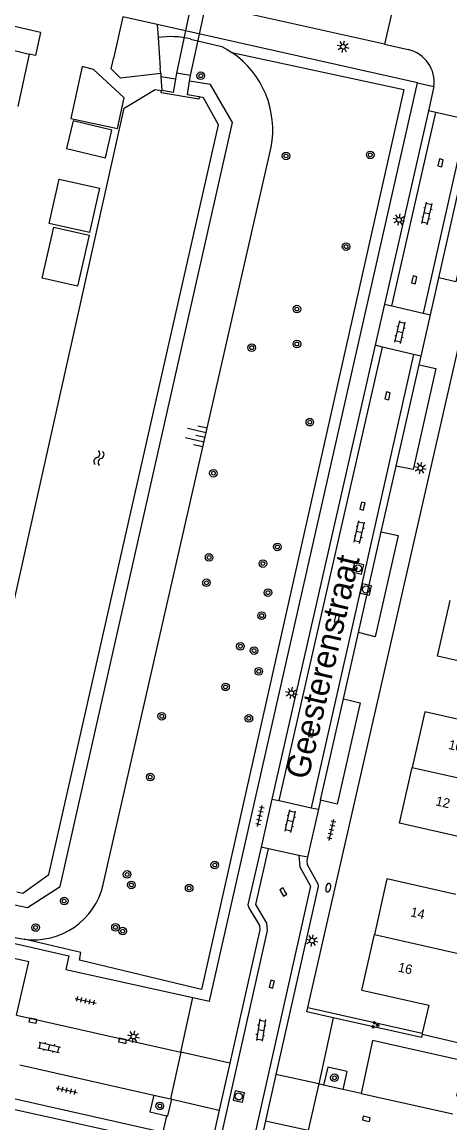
# Model space of a CAD drawing. Extents: x 128000 to 131008, y 398996 to 402500.
# Drawn here: x 128722.1 to 128767.1, y 399058.4 to 399174.2 of the extents above; entities that cross this region are included whole.
import ezdxf

# ---------------------------------------------------------------- set-up
doc = ezdxf.new("R2010")
doc.units = 0
for name, color, linetype in [('gg-afsc-erfafscheiding', 7, 'Continuous'), ('gg-anno-huisnummerreeks BGT', 7, 'Continuous'), ('gg-anno-openbare ruimte label', 7, 'Continuous'), ('gg-bbg-bijgebouw', 7, 'Continuous'), ('gg-bbg-gedigitaliseerde bebouwing', 7, 'Continuous'), ('gg-bbg-hoofdgebouw', 7, 'Continuous'), ('gg-bbg-luifel en loopbrug', 7, 'Continuous'), ('gg-bbg-tussenscheiding', 7, 'Continuous'), ('gg-knt-BGT kruinlijn', 7, 'Continuous'), ('gg-knt-verharding', 7, 'Continuous'), ('gg-knt-verharding nz', 7, 'Continuous'), ('gg-kntw-beschoeiing', 7, 'Continuous'), ('gg-kwrk-duiker nz vlak', 7, 'Continuous'), ('gg-kwrk-uitstroombak niveau min 01', 7, 'Continuous'), ('gt-grn-groengrens', 7, 'Continuous'), ('gt-grn-weggrens', 7, 'Continuous'), ('gt-symb-boom', 7, 'Continuous'), ('gt-symb-brandkraan', 7, 'Continuous'), ('gt-symb-groenvak', 7, 'Continuous'), ('gt-symb-klinker verharding', 7, 'Continuous'), ('gt-symb-kolk', 7, 'Continuous'), ('gt-symb-lichtmast', 7, 'Continuous'), ('gt-symb-rioolschacht', 7, 'Continuous'), ('gt-symb-talud symbool', 7, 'Continuous'), ('gt-symb-tegel verharding', 7, 'Continuous'), ('gt-symb-watersymbool', 7, 'Continuous')]:
    doc.layers.add(name, color=color, linetype=linetype)

# ---------------------------------------------------------------- blocks, each defined once
blk = doc.blocks.new('gt0-KOLK')
at = {"layer": 'gt-symb-kolk'}
blk.add_lwpolyline([(0, 0), (0.38, 0), (0.38, 0.4), (-0.38, 0.4), (-0.38, 0), (0, 0)], dxfattribs=at)
blk = doc.blocks.new('gt0-TEG1')
at = {"layer": 'gt-symb-tegel verharding'}
for p, q in [((-1.13, 0), (1.12, 0)), ((-0.9, -0.25), (-0.9, 0.25)), ((-0.45, -0.25), (-0.45, 0.25)), ((0, -0.25), (0, 0.25)), ((0.45, -0.25), (0.45, 0.25)), ((0.9, -0.25), (0.9, 0.25))]:
    blk.add_line(p, q, dxfattribs=at)
blk = doc.blocks.new('gt0-BOOM')
at = {"layer": 'gt-symb-boom'}
for radius in [0.4, 0.2]:
    blk.add_circle((0, 0), radius, dxfattribs=at)
blk = doc.blocks.new('gt0-KL1')
at = {"layer": 'gt-symb-klinker verharding'}
for p, q in [((-1.15, 0.3), (1.15, 0.3)), ((-1, -0.3), (-1, 0.3)), ((-0.5, 0.3), (-0.5, 0.45)), ((0, -0.3), (0, 0.3)), ((0.5, 0.3), (0.5, 0.45)), ((1, -0.3), (1, 0.3)), ((-1.15, -0.3), (1.15, -0.3)), ((-0.5, -0.45), (-0.5, -0.3)), ((0.5, -0.45), (0.5, -0.3))]:
    blk.add_line(p, q, dxfattribs=at)
blk = doc.blocks.new('gt0-LMAST')
at = {"layer": 'gt-symb-lichtmast'}
for p, q in [((-0.18, 0.17), (-0.45, 0.44)), ((-0.01, 0.25), (-0.01, 0.62)), ((0.17, 0.17), (0.44, 0.44)), ((-0.26, 0), (-0.63, 0)), ((-0.18, -0.18), (-0.45, -0.45)), ((-0.01, -0.25), (-0.01, -0.63)), ((0.44, -0.45), (0.17, -0.18)), ((0.24, 0), (0.62, 0))]:
    blk.add_line(p, q, dxfattribs=at)
blk.add_circle((-0.01, 0), 0.25, dxfattribs=at)
blk = doc.blocks.new('gt0-BR')
at = {"layer": 'gt-symb-brandkraan'}
for centre, radius, start, end in [((-0.24, 0), 0.206, 107.5669, 252.4331), ((0.6, -2.66), 3, 106.892, 107.5669), ((0, -0.69), 0.938, 73.108, 106.892), ((-0.6, -2.66), 3, 72.4331, 73.108), ((0.24, 0), 0.206, 287.567, 72.4331), ((0.6, 2.66), 3, 252.4331, 253.108), ((0, 0.69), 0.938, 253.108, 286.8921), ((-0.6, 2.66), 3, 286.8921, 287.567)]:
    blk.add_arc(centre, radius, start, end, dxfattribs=at)
blk = doc.blocks.new('gt0-GRVAK')
at = {"layer": 'gt-symb-groenvak'}
for p, q in [((-0.11, 0.19), (-0.23, 0.24)), ((-0.18, 0.15), (0.09, 0.15)), ((-0.09, 0.21), (-0.16, 0.32)), ((-0.05, 0.21), (-0.05, 0.39)), ((0, 0.21), (0.06, 0.32)), ((0.01, 0.19), (0.13, 0.24)), ((0.26, -0.05), (0.2, 0.06)), ((0.3, -0.05), (0.3, 0.13)), ((0.35, -0.05), (0.41, 0.06)), ((-0.25, -0.23), (-0.36, -0.18)), ((-0.32, -0.26), (-0.05, -0.26)), ((-0.23, -0.21), (-0.29, -0.1)), ((-0.18, -0.2), (-0.18, -0.02)), ((-0.14, -0.21), (-0.07, -0.1)), ((-0.12, -0.23), (0, -0.18)), ((0.24, -0.07), (0.12, -0.02)), ((0.17, -0.11), (0.44, -0.11)), ((0.37, -0.07), (0.49, -0.02))]:
    blk.add_line(p, q, dxfattribs=at)
blk = doc.blocks.new('gt0-RS')
at = {"layer": 'gt-symb-rioolschacht'}
blk.add_lwpolyline([(-0.5, -0.5), (0.5, -0.5), (0.5, 0.5), (-0.5, 0.5)], close=True, dxfattribs=at)
blk.add_circle((0, 0), 0.375, dxfattribs=at)
blk = doc.blocks.new('gt0-WA')
at = {"layer": 'gt-symb-watersymbool'}
for centre, start, end in [((-0.32, 0.02), 28.0725, 151.9275), ((0.43, 0.42), 208.0725, 331.9275), ((-0.32, -0.43), 28.0725, 151.9275), ((0.43, -0.03), 208.0725, 331.9275)]:
    blk.add_arc(centre, 0.425, start, end, dxfattribs=at)
blk = doc.blocks.new('gt0-TALUD_1')
at = {"layer": 'gt-symb-talud symbool'}
for p, q in [((-1, -1), (-1, 0)), ((-0.5, -2), (-0.5, 0)), ((0.5, -2), (0.5, 0)), ((1, -1), (1, 0)), ((0, -1), (0, 0))]:
    blk.add_line(p, q, dxfattribs=at)

msp = doc.modelspace()

# ---------------------------------------------------------------- linework, layer by layer
at = {"layer": 'gg-afsc-erfafscheiding'}
for p, q in [((128736.7, 399168.77), (128736.73, 399168.42)), ((128736.73, 399168.42), (128736.83, 399166.96))]:
    msp.add_line(p, q, dxfattribs=at)
at = {"layer": 'gg-bbg-bijgebouw'}
for p, q in [((128732.72, 399174.71), (128731.74, 399170.35)), ((128736.33, 399173.9), (128732.72, 399174.71)), ((128736.33, 399173.9), (128736.43, 399172.54)), ((128736.43, 399172.54), (128736.66, 399169.31)), ((128731.62, 399169.84), (128731.74, 399170.35)), ((128736.7, 399168.77), (128736.66, 399169.31))]:
    msp.add_line(p, q, dxfattribs=at)
msp.add_lwpolyline([(128736.7, 399168.77), (128732.49, 399168.26), (128731.49, 399169.25), (128731.62, 399169.84)], dxfattribs=at)
at = {"layer": 'gg-bbg-gedigitaliseerde bebouwing'}
msp.add_line((128722.86, 399170.81), (128721.69, 399165.3), dxfattribs=at)
at = {"layer": 'gg-bbg-hoofdgebouw'}
for p, q in [((128724.08, 399173.09), (128720.42, 399173.92)), ((128757.82, 399072.39), (128759.15, 399078.24)), ((128764.19, 399067.85), (128764.16, 399067.74)), ((128764.16, 399067.74), (128770, 399066.37))]:
    msp.add_line(p, q, dxfattribs=at)
for points in [[(128724.08, 399173.09), (128723.55, 399170.65), (128722.86, 399170.81)], [(128773.07, 399105.85), (128765.78, 399107.5), (128767.11, 399113.35)], [(128771.74, 399099.99), (128764.45, 399101.65), (128763.12, 399095.79)], [(128769.03, 399088.28), (128761.79, 399089.92), (128763.12, 399095.79)], [(128767.71, 399082.44), (128760.47, 399084.08), (128759.15, 399078.24)], [(128757.82, 399072.39), (128764.86, 399070.79), (128764.19, 399067.85)]]:
    msp.add_lwpolyline(points, dxfattribs=at)
at = {"layer": 'gg-bbg-luifel en loopbrug'}
for points in [[(128728.43, 399169.49), (128727.27, 399164.02), (128732.16, 399162.98), (128732.85, 399166.22), (128729.63, 399169.17), (128728.43, 399169.49)], [(128727.49, 399163.79), (128726.8, 399160.87), (128730.89, 399159.9), (128731.58, 399162.82), (128727.49, 399163.79)], [(128726.04, 399157.66), (128730.26, 399156.7), (128729.2, 399152.04), (128724.98, 399153), (128726.04, 399157.66)], [(128725.48, 399152.61), (128729.19, 399151.77), (128727.97, 399146.41), (128724.26, 399147.25), (128725.48, 399152.61)]]:
    msp.add_lwpolyline(points, dxfattribs=at)
at = {"layer": 'gg-bbg-tussenscheiding'}
for p, q in [((128708.11, 399174.43), (128722.86, 399170.81)), ((128763.12, 399095.79), (128772.42, 399093.68)), ((128759.15, 399078.24), (128768.44, 399076.13))]:
    msp.add_line(p, q, dxfattribs=at)
at = {"layer": 'gg-knt-BGT kruinlijn'}
msp.add_line((128730.66, 399083.5), (128748.31, 399161), dxfattribs=at)
for points in [[(128739.83, 399172.39), (128743.14, 399171.6), (128743.68, 399171.3), (128744.19, 399170.97)], [(128714.16, 399080.1), (128714.9, 399079.68), (128715.82, 399079.31), (128721.55, 399077.89), (128721.95, 399077.8), (128722.36, 399077.74)]]:
    msp.add_lwpolyline(points, dxfattribs=at)
for centre, radius, start, end in [((128737.73, 399163.66), 8.98, 76.5055, 98.3825), ((128738.59, 399162.82), 9.89, 349.396, 55.5128), ((128723.36, 399085.16), 7.49, 262.3484, 347.1739)]:
    msp.add_arc(centre, radius, start, end, dxfattribs=at)
at = {"layer": 'gg-knt-verharding'}
for p, q in [((128760.2, 399171.84), (128710.87, 399182.87)), ((128761.08, 399175.63), (128760.2, 399171.84)), ((128763.67, 399167.78), (128736.33, 399173.9)), ((128760.2, 399171.84), (128762.7, 399171.28)), ((128765.4, 399167.39), (128764.84, 399164.84)), ((128764.84, 399164.84), (128760.22, 399144.51)), ((128765.62, 399164.66), (128764.84, 399164.84)), ((128768.87, 399163.91), (128765.62, 399164.66)), ((128765.05, 399143.39), (128765.92, 399147.27)), ((128760.22, 399144.51), (128759.23, 399140.18)), ((128760.22, 399144.51), (128760.99, 399144.33)), ((128760.99, 399144.33), (128764.27, 399143.57)), ((128764.06, 399139.04), (128765.05, 399143.39)), ((128764.27, 399143.57), (128765.05, 399143.39)), ((128752.17, 399070.55), (128768.18, 399140.75)), ((128759.23, 399140.18), (128748.39, 399092.47)), ((128760.01, 399140), (128759.23, 399140.18)), ((128763.28, 399139.22), (128760.01, 399140)), ((128764.06, 399139.04), (128763.28, 399139.22)), ((128763.86, 399138.13), (128764.06, 399139.04)), ((128759.88, 399120.57), (128761.45, 399127.49)), ((128755.9, 399102.99), (128757.48, 399109.97)), ((128748.39, 399092.47), (128747.24, 399087.4)), ((128748.39, 399092.47), (128749.15, 399092.3)), ((128749.15, 399092.3), (128752.51, 399091.55)), ((128753.49, 399092.34), (128753.27, 399091.39)), ((128753.27, 399091.39), (128752.13, 399086.35)), ((128752.51, 399091.55), (128753.27, 399091.39)), ((128748.03, 399087.23), (128747.24, 399087.4)), ((128751.2, 399086.55), (128748.03, 399087.23)), ((128752.13, 399086.35), (128751.2, 399086.55)), ((128752.17, 399070.55), (128764.19, 399067.85)), ((128721.55, 399069.76), (128738.81, 399065.86)), ((128738.81, 399065.86), (128737.74, 399060.93)), ((128721.9, 399064.51), (128735.97, 399061.33)), ((128743.97, 399064.68), (128742.86, 399059.77)), ((128708.53, 399063.82), (128736.95, 399057.44)), ((128748.81, 399063.51), (128747.72, 399058.63)), ((128753.3, 399062.52), (128752.19, 399057.64)), ((128753.82, 399062.4), (128753.3, 399062.52)), ((128755.88, 399061.94), (128753.82, 399062.4)), ((128757.76, 399061.52), (128755.88, 399061.94)), ((128735.97, 399061.33), (128737.74, 399060.93)), ((128737.86, 399060.9), (128737.74, 399060.93))]:
    msp.add_line(p, q, dxfattribs=at)
for points in [[(128740.09, 399071.59), (128741.82, 399071.2), (128763.67, 399167.78)], [(128769.44, 399162.82), (128771.22, 399162.39), (128767.7, 399146.87), (128765.92, 399147.27)], [(128763.86, 399138.13), (128765.62, 399137.73), (128763.22, 399127.12), (128761.45, 399127.49)], [(128759.88, 399120.57), (128761.65, 399120.18), (128759.23, 399109.54), (128757.48, 399109.97)], [(128755.9, 399102.99), (128757.66, 399102.57), (128755.23, 399091.94), (128753.49, 399092.34)], [(128747.24, 399087.4), (128745.86, 399081.34), (128745.95, 399081.04), (128747.08, 399079.17), (128747.12, 399078.71), (128743.97, 399064.68)], [(128752.13, 399086.35), (128752.04, 399085.94), (128752.09, 399085.59), (128753.22, 399083.56), (128753.26, 399083.27), (128748.81, 399063.51)], [(128713.21, 399079.27), (128713.2, 399079.15), (128727.06, 399076), (128726.73, 399074.56), (128740.09, 399071.59)], [(128721.55, 399069.76), (128722.83, 399075.36), (128715.48, 399077), (128714.72, 399073.6)], [(128754.84, 399069.46), (128752.06, 399070.08), (128752.17, 399070.55)], [(128764.16, 399067.74), (128764.09, 399067.38), (128754.84, 399069.46)], [(128767.81, 399061.23), (128768.62, 399064.92), (128758.95, 399067.09), (128757.76, 399061.52)], [(128755.88, 399061.94), (128756.3, 399063.81), (128754.25, 399064.26), (128753.82, 399062.4)], [(128735.97, 399061.33), (128735.56, 399059.58), (128737.34, 399059.17)], [(128737.34, 399059.17), (128737.46, 399059.15), (128737.86, 399060.9)], [(128742.86, 399059.77), (128739.99, 399046.99), (128740.04, 399046.67), (128741.1, 399044.97), (128741.16, 399044.54), (128740.89, 399043.34)], [(128747.72, 399058.63), (128745.96, 399050.82), (128746.04, 399050.41), (128747.13, 399048.74), (128747.2, 399048.39), (128745.81, 399042.24)]]:
    msp.add_lwpolyline(points, dxfattribs=at)
msp.add_arc((128761.92, 399167.85), 3.52, 352.4289, 77.145, dxfattribs=at)
at = {"layer": 'gg-knt-verharding nz'}
for p, q in [((128760.99, 399144.33), (128765.62, 399164.66)), ((128768.87, 399163.91), (128764.27, 399143.57)), ((128765.92, 399147.27), (128769.44, 399162.82)), ((128749.15, 399092.3), (128760.01, 399140)), ((128761.45, 399127.49), (128763.86, 399138.13)), ((128757.48, 399109.97), (128759.88, 399120.57)), ((128753.49, 399092.34), (128755.9, 399102.99)), ((128757.76, 399061.52), (128767.4, 399059.36))]:
    msp.add_line(p, q, dxfattribs=at)
for points in [[(128763.28, 399139.22), (128756.7, 399110.14), (128752.51, 399091.55)], [(128741.69, 399043.17), (128741.97, 399044.51), (128741.87, 399045.25), (128740.8, 399046.96), (128747.93, 399078.66), (128747.86, 399079.43), (128746.69, 399081.37), (128748.03, 399087.23)], [(128751.2, 399086.55), (128751.31, 399085.35), (128752.45, 399083.3), (128745.14, 399050.83), (128745.29, 399050.11), (128746.38, 399048.43), (128746.38, 399048.4), (128745.03, 399042.42)]]:
    msp.add_lwpolyline(points, dxfattribs=at)
at = {"layer": 'gg-kntw-beschoeiing'}
for points in [[(128717, 399084.14), (128715.31, 399086.59), (128732.87, 399165.11), (128736.12, 399167.08), (128736.79, 399166.97)], [(128721.59, 399082.72), (128722.21, 399082.58), (128724.94, 399084.54), (128742.77, 399163.38), (128741.2, 399166.22), (128740.74, 399166.3)]]:
    msp.add_lwpolyline(points, dxfattribs=at)
at = {"layer": 'gg-kwrk-duiker nz vlak'}
for p, q in [((128742.05, 399186.19), (128738.37, 399168.79)), ((128739.84, 399168.54), (128743.55, 399185.82))]:
    msp.add_line(p, q, dxfattribs=at)
at = {"layer": 'gg-kwrk-uitstroombak niveau min 01'}
for p, q in [((128738.37, 399168.79), (128738.26, 399168.17)), ((128739.84, 399168.54), (128738.37, 399168.79)), ((128739.74, 399167.94), (128739.84, 399168.54)), ((128736.83, 399166.96), (128736.79, 399166.97))]:
    msp.add_line(p, q, dxfattribs=at)
for points in [[(128738.26, 399168.17), (128738.02, 399166.76), (128736.83, 399166.96)], [(128740.74, 399166.3), (128739.5, 399166.51), (128739.74, 399167.94)], [(128740.74, 399166.3), (128740.69, 399166.05), (128736.75, 399166.72), (128736.79, 399166.97)]]:
    msp.add_lwpolyline(points, dxfattribs=at)
at = {"layer": 'gt-grn-groengrens'}
msp.add_line((128738.26, 399168.17), (128736.73, 399168.42), dxfattribs=at)
for points in [[(128744.19, 399170.97), (128762.26, 399167.08), (128740.97, 399072.45), (128728.16, 399075.51), (128728.3, 399076.34), (128722.36, 399077.74)], [(128720.05, 399081.64), (128722.7, 399081.07), (128726.13, 399083.27), (128744.26, 399163.61), (128741.92, 399167.59), (128739.74, 399167.94)], [(128732.51, 399026.64), (128733.68, 399031.83), (128739.06, 399055.88), (128709.03, 399062.51)]]:
    msp.add_lwpolyline(points, dxfattribs=at)
at = {"layer": 'gt-grn-weggrens'}
for p, q in [((128763.67, 399167.78), (128765.4, 399167.39)), ((128738.81, 399065.86), (128740.09, 399071.59)), ((128754.84, 399069.46), (128753.3, 399062.52)), ((128743.97, 399064.68), (128738.81, 399065.86)), ((128753.3, 399062.52), (128748.81, 399063.51)), ((128737.86, 399060.9), (128742.86, 399059.77)), ((128736.95, 399057.44), (128737.34, 399059.17)), ((128747.72, 399058.63), (128752.19, 399057.64))]:
    msp.add_line(p, q, dxfattribs=at)

# ---------------------------------------------------------------- block references
at = {"layer": 'gt-symb-boom', "rotation": 167.3531465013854}
msp.add_blockref('gt0-BOOM', (128740.91, 399168.53), dxfattribs=at)
at = {"layer": 'gt-symb-boom'}
for p in [(128749.87, 399160.1), (128758.72, 399160.21), (128756.18, 399150.56), (128751.01, 399143.99), (128751.01, 399140.32), (128746.26, 399139.93), (128752.37, 399132.1), (128742.24, 399126.73), (128748.96, 399118.98), (128741.79, 399117.87), (128747.44, 399117.23), (128741.51, 399115.21), (128747.97, 399114.18), (128747.31, 399111.76), (128745.08, 399108.53), (128746.51, 399108.08), (128747.01, 399105.9), (128743.51, 399104.26), (128736.81, 399101.17), (128745.96, 399100.95), (128735.6, 399094.78), (128742.38, 399085.53), (128733.17, 399084.54), (128733.62, 399083.44), (128739.69, 399083.1), (128726.56, 399081.74), (128723.55, 399078.96), (128731.95, 399078.98), (128732.71, 399078.58), (128754.96, 399063.16), (128736.6, 399060.2)]:
    msp.add_blockref('gt0-BOOM', p, dxfattribs=at)
at = {"layer": 'gt-symb-brandkraan', "rotation": 77.22875743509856}
msp.add_blockref('gt0-BR', (128754.3, 399083.15), dxfattribs=at)
at = {"layer": 'gt-symb-groenvak'}
msp.add_blockref('gt0-GRVAK', (128759.21, 399068.72), dxfattribs=at)
at = {"layer": 'gt-symb-klinker verharding'}
for p, rotation in [((128764.68, 399154.04), 77.17287657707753), ((128761.85, 399141.57), 77.17287657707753), ((128757.57, 399120.54), 77.17287657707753), ((128750.32, 399090.14), 77.22875743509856), ((128747.23, 399068.18), -98.39757257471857), ((128724.99, 399066.35), -12.715336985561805)]:
    msp.add_blockref('gt0-KL1', p, dxfattribs=dict(at, rotation=rotation))
at = {"layer": 'gt-symb-kolk'}
for p, rotation in [((128766.31, 399159.33), 77.17287657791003), ((128763.53, 399147.02), 77.17287657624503), ((128760.74, 399134.82), 77.17287657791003), ((128758.09, 399123.23), 77.17287657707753), ((128755.41, 399111.4), 77.17287657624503), ((128752.69, 399099.33), 77.17287657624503), ((128749.76, 399082.8), 119.07686352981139), ((128748.57, 399072.96), 77.17287657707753), ((128723.23, 399068.97), -12.715336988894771), ((128732.65, 399066.86), -12.715336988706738), ((128758.26, 399058.65), -12.715336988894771)]:
    msp.add_blockref('gt0-KOLK', p, dxfattribs=dict(at, rotation=rotation))
at = {"layer": 'gt-symb-lichtmast'}
for p, rotation in [((128755.86, 399171.58), 167.3531465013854), ((128761.72, 399153.38), 167.35314650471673), ((128763.98, 399127.28), 167.35314649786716), ((128750.41, 399103.61), 167.3531465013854), ((128752.59, 399077.58), 167.3531465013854), ((128733.85, 399067.49), -12.715336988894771)]:
    msp.add_blockref('gt0-LMAST', p, dxfattribs=dict(at, rotation=rotation))
at = {"layer": 'gt-symb-rioolschacht'}
for p, rotation in [((128757.43, 399116.73), 77.22875743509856), ((128758.27, 399114.5), 77.22875743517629), ((128744.9, 399061.2), 77.35314650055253)]:
    msp.add_blockref('gt0-RS', p, dxfattribs=dict(at, rotation=rotation))
at = {"layer": 'gt-symb-talud symbool', "xscale": 0.9999544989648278, "yscale": 0.9999544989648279, "rotation": -102.82712342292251}
msp.add_blockref('gt0-TALUD_1', (128741.36, 399130.52), dxfattribs=at)
at = {"layer": 'gt-symb-tegel verharding'}
for p, rotation in [((128747.13, 399090.69), 77.22875743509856), ((128754.65, 399089.22), 77.22875743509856), ((128728.81, 399071.26), -12.715336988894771), ((128726.82, 399061.86), -12.715336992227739)]:
    msp.add_blockref('gt0-TEG1', p, dxfattribs=dict(at, rotation=rotation))
at = {"layer": 'gt-symb-watersymbool', "rotation": 76.93666266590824}
msp.add_blockref('gt0-WA', (128730.19, 399128.27), dxfattribs=at)

# ---------------------------------------------------------------- texts
at = {"layer": 'gg-anno-huisnummerreeks BGT'}
for s, p in [('10', (128766.87, 399097.75)), ('12', (128765.52, 399091.82)), ('14', (128762.88, 399080.15)), ('16', (128761.57, 399074.34))]:
    msp.add_text(s, height=1, rotation=347.2, dxfattribs=at).set_placement(p)
at = {"layer": 'gg-anno-openbare ruimte label'}
msp.add_text('Geesterenstraat', height=2.5, rotation=76.9, dxfattribs=at).set_placement((128752.19, 399094.42))

doc.saveas('drawing.dxf')
